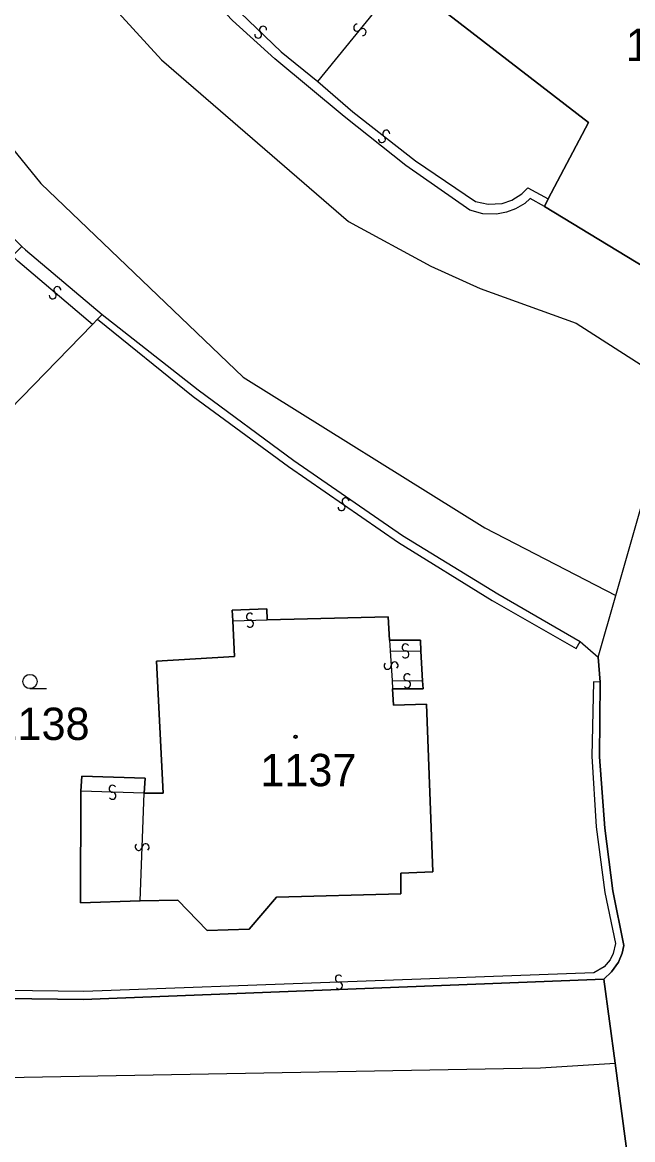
# Model space of a CAD drawing. Extents: x -600309 to -598967, y -1161267 to -1160292.
# Drawn here: x -599854.7 to -599822.6, y -1160621.1 to -1160562.3 of the extents above; entities that cross this region are included whole.
import ezdxf

# ---------------------------------------------------------------- set-up
doc = ezdxf.new("R2010")
doc.units = 0
for name, color, linetype in [('Level 1', 7, 'Continuous'), ('Level 13', 7, 'Continuous'), ('Level 3', 7, 'Continuous'), ('Level 4', 7, 'Continuous'), ('Level 5', 7, 'Continuous'), ('Level 60', 7, 'Continuous'), ('Vrstva 60', 7, 'Continuous')]:
    doc.layers.add(name, color=color, linetype=linetype)

msp = doc.modelspace()

# ---------------------------------------------------------------- linework, layer by layer
at = {"layer": 'Level 1'}
for points in [[(-599827.02, -1160571.61), (-599824.91, -1160567.59), (-599834.72, -1160560)], [(-599827.22, -1160572), (-599827.98, -1160571.59), (-599828.26, -1160571.84), (-599828.74, -1160572.13), (-599829.22, -1160572.31), (-599829.75, -1160572.41), (-599830.47, -1160572.39), (-599831.15, -1160572.2), (-599834.51, -1160569.85), (-599837.75, -1160567.28), (-599841.4, -1160564.25), (-599843.63, -1160562.23)], [(-599827.22, -1160572), (-599827.02, -1160571.61)], [(-599827.22, -1160572), (-599819.05, -1160576.97)], [(-599854.71, -1160574.1), (-599854.51, -1160574.29), (-599850.48, -1160577.68)], [(-599850.73, -1160577.93), (-599850.48, -1160577.68)], [(-599850.48, -1160577.68), (-599845.43, -1160581.65), (-599840.41, -1160585.36), (-599834.68, -1160589.3), (-599829.67, -1160592.37), (-599825.35, -1160594.88)], [(-599864.64, -1160592.21), (-599850.99, -1160578.21)], [(-599850.99, -1160578.21), (-599850.73, -1160577.93)], [(-599823.47, -1160592.45), (-599820.33, -1160581.49)], [(-599824.4, -1160595.69), (-599823.47, -1160592.45)], [(-599843.61, -1160593.78), (-599843.64, -1160593.23), (-599841.83, -1160593.16), (-599841.81, -1160593.73)], [(-599841.81, -1160593.73), (-599835.45, -1160593.58), (-599835.37, -1160594.8)], [(-599848.28, -1160602.85), (-599847.27, -1160602.85), (-599847.62, -1160595.9), (-599843.52, -1160595.67), (-599843.61, -1160593.78)], [(-599835.37, -1160594.8), (-599833.75, -1160594.81), (-599833.72, -1160595.38)], [(-599825.35, -1160594.88), (-599824.4, -1160595.69)], [(-599833.72, -1160595.38), (-599833.63, -1160596.94)], [(-599824.29, -1160597.01), (-599824.4, -1160595.69)], [(-599833.63, -1160596.94), (-599833.61, -1160597.37), (-599835.21, -1160597.37)], [(-599824.1, -1160612.62), (-599823.69, -1160612.24), (-599823.32, -1160611.73), (-599823.13, -1160611.26), (-599823.04, -1160610.85), (-599823.62, -1160607.98), (-599824.05, -1160604.68), (-599824.32, -1160600.94), (-599824.29, -1160597.01)], [(-599835.21, -1160597.37), (-599835.16, -1160598.22), (-599833.42, -1160598.16), (-599833.09, -1160606.99), (-599834.77, -1160607.05), (-599834.77, -1160608.13), (-599841.32, -1160608.31), (-599842.76, -1160610), (-599844.97, -1160610.07), (-599846.5, -1160608.47), (-599848.49, -1160608.5)], [(-599851.6, -1160602.75), (-599851.56, -1160601.95), (-599848.23, -1160602.06), (-599848.28, -1160602.85)], [(-599848.49, -1160608.5), (-599851.63, -1160608.61), (-599851.6, -1160602.75)], [(-599824.1, -1160612.62), (-599851.49, -1160613.7), (-599865.01, -1160613.52)], [(-599823.51, -1160617.04), (-599824.1, -1160612.62)], [(-599822.46, -1160624.97), (-599823.51, -1160617.04)]]:
    msp.add_lwpolyline(points, dxfattribs=at)
at = {"layer": 'Level 13'}
for centre, start, end in [((-599837.072, -1160562.602), 88.27888, 320.37687), ((-599842.278, -1160562.972), 173.2392, 45.8292), ((-599842.021, -1160562.708), 353.45366, 225.55166), ((-599836.788, -1160562.837), 268.06442, 140.65442), ((-599835.774, -1160568.465), 179.16293, 51.75293), ((-599835.545, -1160568.176), 359.37738, 231.47538), ((-599853.081, -1160576.68), 177.09719, 49.19518), ((-599852.84, -1160576.4), 356.88273, 229.47273), ((-599837.895, -1160587.811), 182.54052, 55.13052), ((-599837.684, -1160587.509), 2.75497, 234.85297), ((-599842.713, -1160593.566), 38.96387, 271.06187), ((-599842.706, -1160593.934), 218.74942, 91.33942), ((-599834.526, -1160595.186), 36.66541, 268.76341), ((-599835.106, -1160596.13), 311.01722, 183.11522), ((-599834.533, -1160595.554), 216.45096, 89.04096), ((-599835.474, -1160596.151), 130.80277, 3.39277), ((-599834.437, -1160596.756), 37.01686, 269.11486), ((-599834.442, -1160597.124), 216.80241, 89.39241), ((-599849.934, -1160602.616), 35.43302, 268.02302), ((-599849.947, -1160602.984), 215.64748, 87.74548), ((-599848.564, -1160605.671), 125.24414, 357.34213), ((-599848.196, -1160605.688), 305.02968, 177.61968), ((-599838.036, -1160612.596), 39.25093, 271.84093), ((-599838.025, -1160612.964), 219.46538, 91.56338)]:
    msp.add_arc(centre, 0.184, start, end, dxfattribs=at)
at = {"layer": 'Level 3'}
for points in [[(-599896.87, -1160478.15), (-599897.51, -1160478.88), (-599898.4, -1160481.47), (-599897.63, -1160484.52), (-599887.28, -1160503.28), (-599863.58, -1160544.22), (-599854.51, -1160556.46), (-599847.36, -1160564.3), (-599837.52, -1160572.8), (-599833.19, -1160575.14), (-599830.6, -1160576.31), (-599825.56, -1160578.13), (-599820.33, -1160581.49)], [(-599909.47, -1160487.96), (-599908.68, -1160487.64), (-599907.64, -1160487.55), (-599906.67, -1160487.79), (-599905.96, -1160488.23), (-599905.32, -1160488.94), (-599904.97, -1160489.58), (-599904.87, -1160490), (-599895.2, -1160507.68), (-599876.05, -1160541.59), (-599871.35, -1160549.07), (-599853.71, -1160570.79), (-599843.06, -1160580.97), (-599830.35, -1160588.89), (-599823.47, -1160592.45)], [(-599839.14, -1160565.44), (-599834.72, -1160560)], [(-599843.23, -1160561.8), (-599841.07, -1160563.88), (-599839.14, -1160565.44)], [(-599839.14, -1160565.44), (-599837.3, -1160567.03), (-599834.01, -1160569.6), (-599830.85, -1160571.74), (-599830.19, -1160571.89), (-599829.45, -1160571.84), (-599828.93, -1160571.67), (-599828.42, -1160571.34), (-599828.1, -1160571.02), (-599827.02, -1160571.61)], [(-599850.99, -1160578.21), (-599854.92, -1160574.88), (-599855.2, -1160574.6)], [(-599850.73, -1160577.93), (-599845.7, -1160581.99), (-599840.68, -1160585.67), (-599834.9, -1160589.66), (-599829.98, -1160592.72), (-599825.56, -1160595.24), (-599825.35, -1160594.88)], [(-599843.61, -1160593.78), (-599841.81, -1160593.73)], [(-599835.37, -1160594.8), (-599835.34, -1160595.36)], [(-599835.34, -1160595.36), (-599835.24, -1160596.93)], [(-599835.34, -1160595.36), (-599833.72, -1160595.38)], [(-599824.29, -1160597.01), (-599824.65, -1160597), (-599824.73, -1160600.91), (-599824.51, -1160604.62), (-599824.05, -1160608.06), (-599823.48, -1160610.75), (-599823.6, -1160611.27), (-599823.76, -1160611.61), (-599824.08, -1160611.97), (-599824.62, -1160612.29), (-599851.44, -1160613.27), (-599865, -1160613.09)], [(-599835.24, -1160596.93), (-599835.21, -1160597.37)], [(-599835.24, -1160596.93), (-599833.63, -1160596.94)], [(-599848.28, -1160602.85), (-599851.6, -1160602.75)], [(-599848.49, -1160608.5), (-599848.28, -1160602.85)], [(-599950.45, -1160610.04), (-599946.84, -1160611.15), (-599930.75, -1160614.23), (-599910.49, -1160615.93), (-599869.97, -1160617.9), (-599862.37, -1160617.92), (-599827.43, -1160617.28), (-599823.51, -1160617.04)]]:
    msp.add_lwpolyline(points, dxfattribs=at)
at = {"layer": 'Level 5'}
msp.add_line((-599854.28, -1160597.35), (-599853.405, -1160597.35), dxfattribs=at)
for centre, radius in [((-599854.28, -1160596.975), 0.375), ((-599840.31, -1160599.88), 0.09), ((-599840.31, -1160599.88), 0.0521)]:
    msp.add_circle(centre, radius, dxfattribs=at)
at = {"layer": 'Level 60'}
for points in [[(-599819.68, -1160557.53), (-599827.17, -1160551.66), (-599830.3, -1160555.33), (-599830.99, -1160554.9), (-599834.89, -1160559.86), (-599834.72, -1160560), (-599824.91, -1160567.59), (-599827.02, -1160571.61), (-599827.22, -1160572), (-599827.98, -1160571.59), (-599828.26, -1160571.84), (-599828.74, -1160572.13), (-599829.22, -1160572.31), (-599829.75, -1160572.41), (-599830.47, -1160572.39), (-599831.15, -1160572.2), (-599834.51, -1160569.85), (-599837.75, -1160567.28), (-599841.4, -1160564.25), (-599843.63, -1160562.23), (-599843.95, -1160561.89), (-599843.56, -1160561.48), (-599831.3, -1160548.11), (-599805.47, -1160520.1)], [(-599822.46, -1160624.97), (-599823.51, -1160617.04), (-599824.1, -1160612.62), (-599823.69, -1160612.24), (-599823.32, -1160611.73), (-599823.13, -1160611.26), (-599823.04, -1160610.85), (-599823.62, -1160607.98), (-599824.05, -1160604.68), (-599824.32, -1160600.94), (-599824.29, -1160597.01), (-599824.4, -1160595.69), (-599823.47, -1160592.45), (-599820.33, -1160581.49)], [(-599945.69, -1160627.27), (-599947.92, -1160619.35), (-599950.45, -1160610.04), (-599951.34, -1160606.74), (-599948.01, -1160607.77), (-599946.46, -1160608.11), (-599941.87, -1160609.09), (-599936.28, -1160609.94), (-599931.85, -1160610.38), (-599916.36, -1160611), (-599914.71, -1160611), (-599892.58, -1160612.08), (-599892.03, -1160612.17), (-599889.27, -1160612.32), (-599887.41, -1160612.41), (-599885.14, -1160612.52), (-599865.01, -1160613.52), (-599851.49, -1160613.7), (-599824.1, -1160612.62), (-599823.51, -1160617.04), (-599822.46, -1160624.97)]]:
    msp.add_lwpolyline(points, dxfattribs=at)
for points in [[(-599814.59, -1160569.28), (-599817.32, -1160573.57), (-599819.05, -1160576.97), (-599827.22, -1160572), (-599827.02, -1160571.61), (-599824.91, -1160567.59), (-599834.72, -1160560), (-599834.89, -1160559.86), (-599830.99, -1160554.9), (-599830.3, -1160555.33), (-599827.17, -1160551.66), (-599819.68, -1160557.53), (-599817.02, -1160554.65), (-599814.43, -1160552.21), (-599806.63, -1160559.73), (-599810.84, -1160564.32)], [(-599855.2, -1160574.6), (-599854.71, -1160574.1), (-599854.51, -1160574.29), (-599850.48, -1160577.68), (-599850.73, -1160577.93), (-599850.99, -1160578.21), (-599864.64, -1160592.21), (-599870.1, -1160589.88)], [(-599823.62, -1160607.98), (-599823.04, -1160610.85), (-599823.13, -1160611.26), (-599823.32, -1160611.73), (-599823.69, -1160612.24), (-599824.1, -1160612.62), (-599851.49, -1160613.7), (-599865.01, -1160613.52), (-599865, -1160613.09), (-599864.64, -1160592.21), (-599850.99, -1160578.21), (-599850.73, -1160577.93), (-599850.48, -1160577.68), (-599845.43, -1160581.65), (-599840.41, -1160585.36), (-599834.68, -1160589.3), (-599829.67, -1160592.37), (-599825.35, -1160594.88), (-599824.4, -1160595.69), (-599824.29, -1160597.01), (-599824.32, -1160600.94), (-599824.05, -1160604.68)], [(-599833.09, -1160606.99), (-599834.77, -1160607.05), (-599834.77, -1160608.13), (-599841.32, -1160608.31), (-599842.76, -1160610), (-599844.97, -1160610.07), (-599846.5, -1160608.47), (-599848.49, -1160608.5), (-599851.63, -1160608.61), (-599851.6, -1160602.75), (-599851.56, -1160601.95), (-599848.23, -1160602.06), (-599848.28, -1160602.85), (-599847.27, -1160602.85), (-599847.62, -1160595.9), (-599843.52, -1160595.67), (-599843.61, -1160593.78), (-599843.64, -1160593.23), (-599841.83, -1160593.16), (-599841.81, -1160593.73), (-599835.45, -1160593.58), (-599835.37, -1160594.8), (-599833.75, -1160594.81), (-599833.72, -1160595.38), (-599833.63, -1160596.94), (-599833.61, -1160597.37), (-599835.21, -1160597.37), (-599835.16, -1160598.22), (-599833.42, -1160598.16)], [(-599834.77, -1160607.05), (-599833.09, -1160606.99), (-599833.42, -1160598.16), (-599835.16, -1160598.22), (-599835.21, -1160597.37), (-599833.61, -1160597.37), (-599833.63, -1160596.94), (-599833.72, -1160595.38), (-599833.75, -1160594.81), (-599835.37, -1160594.8), (-599835.45, -1160593.58), (-599841.81, -1160593.73), (-599841.83, -1160593.16), (-599843.64, -1160593.23), (-599843.61, -1160593.78), (-599843.52, -1160595.67), (-599847.62, -1160595.9), (-599847.27, -1160602.85), (-599848.28, -1160602.85), (-599848.23, -1160602.06), (-599851.56, -1160601.95), (-599851.6, -1160602.75), (-599851.63, -1160608.61), (-599848.49, -1160608.5), (-599846.5, -1160608.47), (-599844.97, -1160610.07), (-599842.76, -1160610), (-599841.32, -1160608.31), (-599834.77, -1160608.13)]]:
    msp.add_lwpolyline(points, close=True, dxfattribs=at)
at = {"layer": 'Vrstva 60'}
for points in [[(-599912.7, -1160482.51), (-599909.47, -1160487.96), (-599906.88, -1160492.33), (-599892.13, -1160519.12), (-599881.33, -1160539.22), (-599878.97, -1160542.95), (-599876.83, -1160546.48), (-599873.57, -1160551.59), (-599870.33, -1160556.26), (-599865.95, -1160561.98), (-599862.38, -1160566.2), (-599858.2, -1160570.68), (-599854.71, -1160574.1), (-599854.51, -1160574.29), (-599850.48, -1160577.68), (-599845.43, -1160581.65), (-599840.41, -1160585.36), (-599834.68, -1160589.3), (-599829.67, -1160592.37), (-599825.35, -1160594.88), (-599824.4, -1160595.69), (-599823.47, -1160592.45), (-599820.33, -1160581.49)], [(-599819.05, -1160576.97), (-599827.22, -1160572), (-599827.98, -1160571.59), (-599828.26, -1160571.84), (-599828.74, -1160572.13), (-599829.22, -1160572.31), (-599829.75, -1160572.41), (-599830.47, -1160572.39), (-599831.15, -1160572.2), (-599834.51, -1160569.85), (-599837.75, -1160567.28), (-599841.4, -1160564.25), (-599843.63, -1160562.23)]]:
    msp.add_lwpolyline(points, dxfattribs=at)

# ---------------------------------------------------------------- texts
at = {"layer": 'Level 4'}
for s, p in [('1102', (-599822.947, -1160564.36)), ('1138', (-599856.203, -1160600.05)), ('1137', (-599842.17, -1160602.48))]:
    msp.add_text(s, height=1.7, dxfattribs=at).set_placement(p)

doc.saveas('drawing.dxf')
